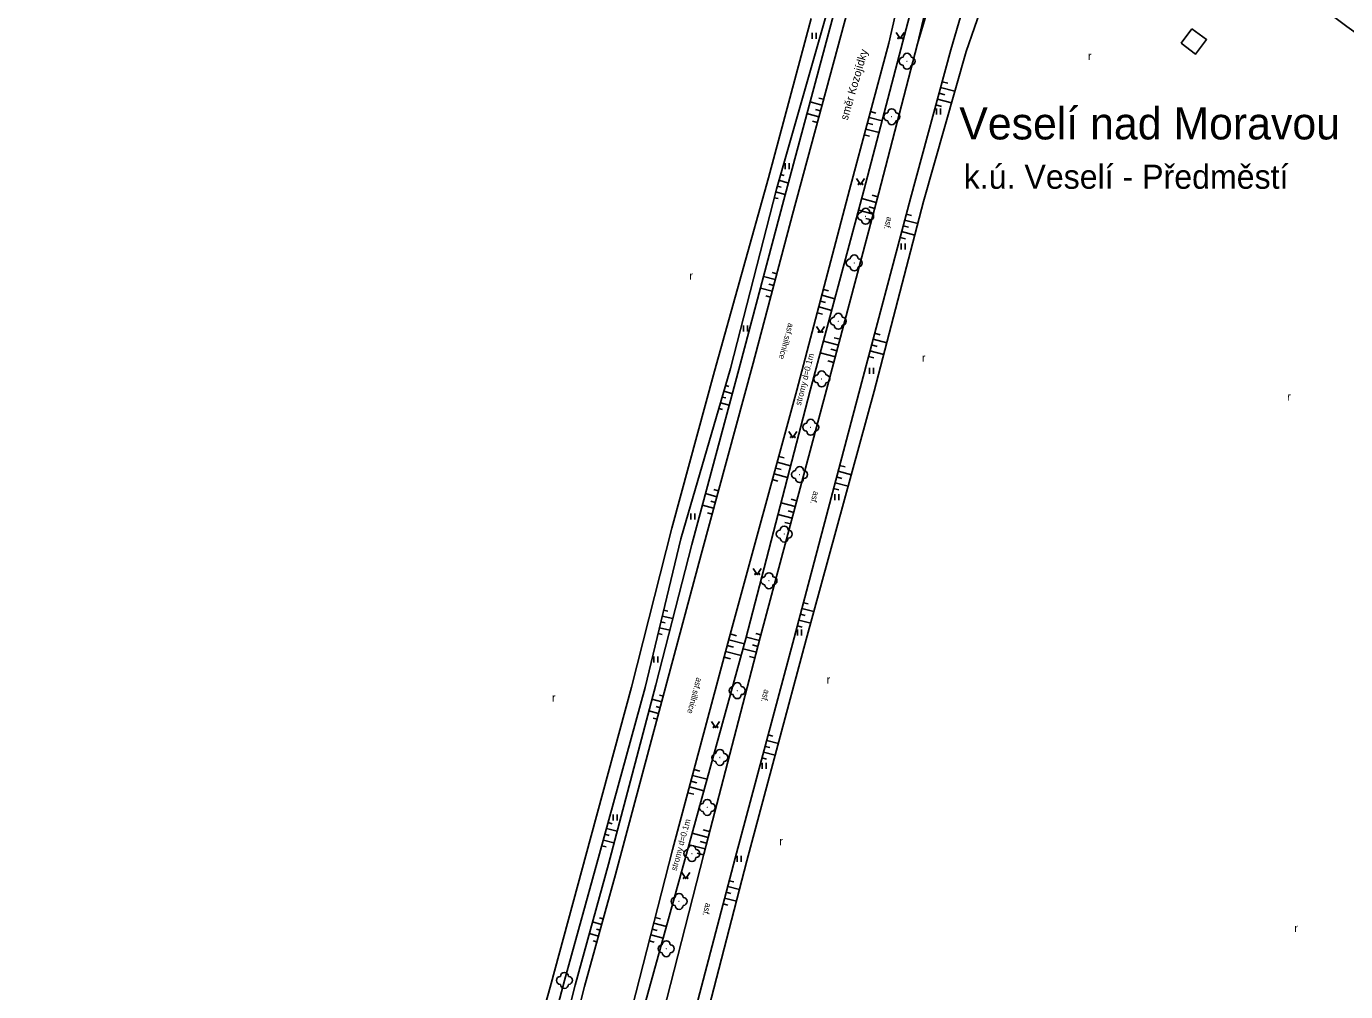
# Model space of a CAD drawing. Extents: x -544674 to -541478, y -1199076 to -1195527.
# Drawn here: x -543756.5 to -543591.7, y -1196374.7 to -1196254.1 of the extents above; entities that cross this region are included whole.
import ezdxf

# ---------------------------------------------------------------- set-up
doc = ezdxf.new("R2010")
doc.units = 0
for name, color, linetype in [('NÁZEV_K_Ú', 7, 'Continuous'), ('NÁZVY_SÍDEL_JEDNOTKY', 7, 'Continuous'), ('NÁZVY_ULIC_TOK_SMĚR', 7, 'Continuous'), ('POMOC_POPIS', 7, 'Continuous'), ('ROZHRANÍ_PLOCH', 7, 'Continuous'), ('VÝŠKOPIS', 7, 'Continuous'), ('ZELEŇ', 7, 'Continuous'), ('ZN_DOPLŇKOVÉ', 7, 'Continuous'), ('ZN_KULTUR', 7, 'Continuous')]:
    doc.layers.add(name, color=color, linetype=linetype)

msp = doc.modelspace()

# ---------------------------------------------------------------- linework, layer by layer
at = {"layer": 'ROZHRANÍ_PLOCH'}
for points in [[(-543629.61, -1196211.23), (-543629.95, -1196216.26), (-543630.32, -1196219.45), (-543630.07, -1196221.08), (-543630.92, -1196223.36), (-543631.5, -1196225.47), (-543628.07, -1196228.15), (-543629.23, -1196231.5), (-543631.98, -1196230.73), (-543633.42, -1196231.32), (-543635.29, -1196237.53), (-543641, -1196257.05)], [(-543648.76, -1196256.23), (-543643.4, -1196232.75), (-543642.94, -1196229.69), (-543640.86, -1196228.93), (-543638.55, -1196229.51), (-543637.58, -1196230.53)], [(-543645.18, -1196256.3), (-543638.82, -1196234.95), (-543637.58, -1196230.53)], [(-543653.82, -1196251.76), (-543660.81, -1196277.64), (-543665.73, -1196296.23), (-543672.23, -1196320.12), (-543676.49, -1196336.11), (-543682.93, -1196360.08), (-543686.78, -1196374.08), (-543690.8, -1196389.86)], [(-543713.94, -1196502.29), (-543709.96, -1196486.96), (-543703.04, -1196460.2), (-543696.91, -1196436.86), (-543688.3, -1196404.54), (-543682.23, -1196382.06), (-543675.78, -1196357.01), (-543668.72, -1196330.57), (-543660.24, -1196299.58), (-543653.67, -1196274.57), (-543648.76, -1196256.23)], [(-543710.32, -1196503.65), (-543705.94, -1196487.01), (-543699.25, -1196461.77), (-543693.35, -1196439.26), (-543685.35, -1196408.6), (-543678.38, -1196382.95), (-543671.9, -1196357.54), (-543664.83, -1196330.47), (-543656.54, -1196299.56), (-543650.01, -1196274.95), (-543645.18, -1196256.3)], [(-543706.53, -1196504.53), (-543702.52, -1196489.26), (-543695.52, -1196462.6), (-543689.68, -1196440.73), (-543681.35, -1196409.31), (-543674.39, -1196382.48), (-543667.96, -1196358.03), (-543660.58, -1196330.51), (-543652.53, -1196299.96), (-543646.07, -1196275.64), (-543641, -1196257.05)]]:
    msp.add_lwpolyline(points, dxfattribs=at)
at = {"layer": 'VÝŠKOPIS'}
for points in [[(-543647, -1196256.04), (-543641.13, -1196233.67), (-543640.54, -1196230.38)], [(-543645.18, -1196256.3), (-543639.99, -1196234.3), (-543639.01, -1196230.82), (-543639.52, -1196230.03)], [(-543656.57, -1196252.62), (-543662.82, -1196274.48), (-543668.53, -1196296.88), (-543674.74, -1196318.16), (-543679.23, -1196336.73), (-543684.9, -1196357.49), (-543689.3, -1196373.31), (-543693.03, -1196387.54), (-543697.13, -1196403.44), (-543700.81, -1196415.96), (-543706.15, -1196438.21), (-543711.55, -1196457.59), (-543716.52, -1196475.9), (-543718.99, -1196487.01), (-543723.6, -1196505.47), (-543727.55, -1196519.79), (-543731.43, -1196534.94), (-543734.91, -1196546.82), (-543740.91, -1196561.15), (-543746.57, -1196574.16), (-543754.01, -1196590.99), (-543756.54, -1196598.46)], [(-543655.56, -1196252.24), (-543661.88, -1196275.79), (-543667.34, -1196296.39), (-543673.37, -1196318.85), (-543677.88, -1196336.4), (-543683.81, -1196358.79), (-543687.96, -1196373.9), (-543691.68, -1196388.67), (-543695.88, -1196403.86), (-543699.42, -1196417.47), (-543704.89, -1196438.05), (-543710.23, -1196458.84), (-543714.8, -1196476.45), (-543717.94, -1196488.46), (-543722.17, -1196504.83), (-543726.47, -1196521.6), (-543730.21, -1196534.99), (-543734.23, -1196547.47), (-543745.4, -1196574.89), (-543750.67, -1196586.8), (-543755.95, -1196598.6)], [(-543712.43, -1196503.05), (-543708.6, -1196486.87), (-543701.78, -1196461.21), (-543695.71, -1196438.06), (-543687.01, -1196405.18), (-543680.92, -1196382.32), (-543674.04, -1196357.52), (-543666.62, -1196330.61), (-543658.6, -1196299.62), (-543651.87, -1196274.66), (-543647, -1196256.04)], [(-543642.09, -1196261.05), (-543641.38, -1196261.24)], [(-543642.49, -1196262.5), (-543641.78, -1196262.69)], [(-543642.29, -1196261.77), (-543640.52, -1196262.25)], [(-543657.12, -1196263.97), (-543658.6, -1196263.57)], [(-543656.92, -1196263.25), (-543657.52, -1196263.09)], [(-543642.88, -1196263.94), (-543642.18, -1196264.13)], [(-543642.68, -1196263.22), (-543640.93, -1196263.7)], [(-543657.51, -1196265.42), (-543658.99, -1196265.02)], [(-543657.71, -1196266.15), (-543658.3, -1196265.99)], [(-543657.31, -1196264.7), (-543657.91, -1196264.54)], [(-543651.24, -1196265.51), (-543649.59, -1196265.95)], [(-543651.05, -1196264.79), (-543650.39, -1196264.96)], [(-543651.83, -1196267.68), (-543651.16, -1196267.86)], [(-543651.63, -1196266.96), (-543649.97, -1196267.4)], [(-543651.44, -1196266.23), (-543650.78, -1196266.41)], [(-543662.3, -1196272.65), (-543661.83, -1196272.78)], [(-543662.71, -1196274.09), (-543662.23, -1196274.23)], [(-543662.5, -1196273.37), (-543661.32, -1196273.71)], [(-543663.09, -1196275.54), (-543662.61, -1196275.66)], [(-543662.91, -1196274.82), (-543661.7, -1196275.12)], [(-543650.33, -1196276.14), (-543652.14, -1196275.66)], [(-543650.13, -1196275.42), (-543650.86, -1196275.23)], [(-543650.71, -1196277.59), (-543652.53, -1196277.11)], [(-543650.52, -1196276.87), (-543651.25, -1196276.67)], [(-543646.59, -1196277.61), (-543645.93, -1196277.78)], [(-543650.9, -1196278.32), (-543651.63, -1196278.12)], [(-543646.98, -1196279.06), (-543646.32, -1196279.23)], [(-543646.79, -1196278.33), (-543645.14, -1196278.77)], [(-543647.36, -1196280.51), (-543646.7, -1196280.68)], [(-543647.17, -1196279.78), (-543645.51, -1196280.22)], [(-543662.96, -1196285.77), (-543664.42, -1196285.39)], [(-543662.77, -1196285.05), (-543663.35, -1196284.89)], [(-543663.35, -1196287.22), (-543664.81, -1196286.84)], [(-543663.15, -1196286.5), (-543663.74, -1196286.34)], [(-543656.94, -1196287.01), (-543656.29, -1196287.18)], [(-543663.54, -1196287.95), (-543664.12, -1196287.79)], [(-543657.51, -1196289.18), (-543655.9, -1196289.61)], [(-543657.32, -1196288.46), (-543656.67, -1196288.63)], [(-543657.13, -1196287.73), (-543655.51, -1196288.16)], [(-543657.7, -1196289.91), (-543657.06, -1196290.08)], [(-543650.54, -1196292.48), (-543649.85, -1196292.66)], [(-543655.05, -1196293.95), (-543656.94, -1196293.45)], [(-543654.86, -1196293.23), (-543655.61, -1196293.03)], [(-543650.93, -1196293.93), (-543650.24, -1196294.11)], [(-543650.73, -1196293.2), (-543649.01, -1196293.66)], [(-543655.44, -1196295.4), (-543657.33, -1196294.9)], [(-543655.24, -1196294.68), (-543656, -1196294.47)], [(-543651.31, -1196295.38), (-543650.62, -1196295.56)], [(-543651.12, -1196294.65), (-543649.39, -1196295.11)], [(-543655.63, -1196296.12), (-543656.39, -1196295.92)], [(-543669.15, -1196299), (-543668.74, -1196299.12)], [(-543669.57, -1196300.44), (-543669.14, -1196300.56)], [(-543669.36, -1196299.72), (-543668.32, -1196300.02)], [(-543669.99, -1196301.88), (-543669.55, -1196302.01)], [(-543669.78, -1196301.16), (-543668.7, -1196301.47)], [(-543662.71, -1196308.59), (-543661.04, -1196309.05)], [(-543662.51, -1196307.87), (-543661.85, -1196308.05)], [(-543654.91, -1196308.98), (-543654.24, -1196309.16)], [(-543663.1, -1196310.04), (-543661.42, -1196310.5)], [(-543662.9, -1196309.32), (-543662.23, -1196309.5)], [(-543655.29, -1196310.43), (-543654.63, -1196310.61)], [(-543655.1, -1196309.71), (-543653.44, -1196310.14)], [(-543670.07, -1196312.16), (-543670.63, -1196312.01)], [(-543663.3, -1196310.76), (-543662.62, -1196310.95)], [(-543655.67, -1196311.88), (-543655.02, -1196312.05)], [(-543655.48, -1196311.16), (-543653.84, -1196311.59)], [(-543670.66, -1196314.33), (-543672.06, -1196313.95)], [(-543670.26, -1196312.89), (-543671.67, -1196312.5)], [(-543670.46, -1196313.61), (-543671.02, -1196313.46)], [(-543660.45, -1196314.13), (-543662.23, -1196313.65)], [(-543660.25, -1196313.41), (-543660.97, -1196313.21)], [(-543670.85, -1196315.06), (-543671.41, -1196314.91)], [(-543660.84, -1196315.58), (-543662.61, -1196315.1)], [(-543660.64, -1196314.86), (-543661.35, -1196314.66)], [(-543661.03, -1196316.3), (-543661.74, -1196316.11)], [(-543676.89, -1196327.07), (-543676.36, -1196327.2)], [(-543659.62, -1196326.86), (-543658.13, -1196327.25)], [(-543659.43, -1196326.13), (-543658.83, -1196326.29)], [(-543677.25, -1196328.53), (-543676.72, -1196328.66)], [(-543677.07, -1196327.8), (-543675.75, -1196328.12)], [(-543660, -1196328.31), (-543658.53, -1196328.7)], [(-543659.81, -1196327.58), (-543659.22, -1196327.74)], [(-543677.6, -1196329.99), (-543677.08, -1196330.11)], [(-543677.42, -1196329.26), (-543676.13, -1196329.57)], [(-543668.58, -1196330.04), (-543667.79, -1196330.26)], [(-543664.93, -1196330.86), (-543666.57, -1196330.43)], [(-543664.74, -1196330.13), (-543665.4, -1196329.96)], [(-543660.19, -1196329.04), (-543659.61, -1196329.19)], [(-543668.97, -1196331.49), (-543668.18, -1196331.7)], [(-543668.77, -1196330.77), (-543666.81, -1196331.29)], [(-543665.31, -1196332.31), (-543666.97, -1196331.88)], [(-543665.12, -1196331.59), (-543665.78, -1196331.41)], [(-543669.35, -1196332.94), (-543668.57, -1196333.15)], [(-543669.16, -1196332.22), (-543667.21, -1196332.74)], [(-543665.5, -1196333.04), (-543666.17, -1196332.86)], [(-543677.14, -1196338.52), (-543678.36, -1196338.2)], [(-543676.94, -1196337.8), (-543677.43, -1196337.67)], [(-543677.53, -1196339.97), (-543678.74, -1196339.65)], [(-543677.33, -1196339.25), (-543677.82, -1196339.12)], [(-543677.72, -1196340.7), (-543678.21, -1196340.57)], [(-543664.02, -1196343.35), (-543662.57, -1196343.74)], [(-543663.83, -1196342.63), (-543663.25, -1196342.79)], [(-543664.41, -1196344.8), (-543662.96, -1196345.19)], [(-543664.22, -1196344.08), (-543663.64, -1196344.23)], [(-543664.61, -1196345.53), (-543664.03, -1196345.68)], [(-543673.49, -1196348.43), (-543672.76, -1196348.62)], [(-543673.29, -1196347.7), (-543671.47, -1196348.19)], [(-543673.1, -1196346.98), (-543672.37, -1196347.17)], [(-543673.87, -1196349.88), (-543673.15, -1196350.07)], [(-543673.68, -1196349.15), (-543671.87, -1196349.64)], [(-543684.24, -1196355.06), (-543683.71, -1196355.2)], [(-543684.04, -1196354.34), (-543682.73, -1196354.69)], [(-543683.84, -1196353.61), (-543683.32, -1196353.76)], [(-543671.35, -1196355.45), (-543673.33, -1196354.94)], [(-543671.17, -1196354.73), (-543671.95, -1196354.52)], [(-543684.63, -1196356.51), (-543684.1, -1196356.65)], [(-543684.43, -1196355.78), (-543683.11, -1196356.14)], [(-543671.73, -1196356.9), (-543673.73, -1196356.38)], [(-543671.54, -1196356.18), (-543672.34, -1196355.97)], [(-543671.92, -1196357.63), (-543672.73, -1196357.43)], [(-543668.89, -1196361.58), (-543667.43, -1196361.97)], [(-543668.7, -1196360.86), (-543668.12, -1196361.01)], [(-543669.28, -1196363.04), (-543667.8, -1196363.42)], [(-543669.09, -1196362.31), (-543668.5, -1196362.46)], [(-543669.47, -1196363.76), (-543668.88, -1196363.92)], [(-543684.65, -1196366.33), (-543685.79, -1196366.01)], [(-543684.45, -1196365.61), (-543684.91, -1196365.48)], [(-543678.14, -1196366.18), (-543676.55, -1196366.59)], [(-543677.95, -1196365.45), (-543677.31, -1196365.62)], [(-543685.05, -1196367.77), (-543686.19, -1196367.46)], [(-543684.85, -1196367.05), (-543685.31, -1196366.93)], [(-543678.7, -1196368.36), (-543678.08, -1196368.52)], [(-543678.51, -1196367.63), (-543676.96, -1196368.03)], [(-543678.33, -1196366.9), (-543677.7, -1196367.07)], [(-543685.24, -1196368.5), (-543685.7, -1196368.37)]]:
    msp.add_lwpolyline(points, dxfattribs=at)
at = {"layer": 'ZELEŇ'}
for points in [[(-543639.11, -1196257.26), (-543632.85, -1196239.24), (-543621.65, -1196232.92), (-543606.18, -1196243.1), (-543591.51, -1196254.16), (-543561.63, -1196275.43), (-543526.47, -1196299.35), (-543510.16, -1196310.49)], [(-543658.48, -1196253.14), (-543663.79, -1196273.04), (-543670.55, -1196297.23), (-543675.87, -1196316.82), (-543680.91, -1196336.7), (-543685.97, -1196355.25), (-543691.1, -1196374.18), (-543694.38, -1196385.9)], [(-543688.28, -1196527.59), (-543702.87, -1196517.4), (-543703.99, -1196511.08), (-543704.31, -1196506.02), (-543700.55, -1196489.23), (-543693.87, -1196463.75), (-543688.06, -1196442.12), (-543679.82, -1196410.33), (-543672.82, -1196382.86), (-543666.5, -1196358.38), (-543659.09, -1196330.75), (-543650.58, -1196299.71), (-543644.42, -1196276.01), (-543639.11, -1196257.26)]]:
    msp.add_lwpolyline(points, dxfattribs=at)
for centre in [(-543646.48, -1196258.5), (-543648.4, -1196265.43), (-543651.66, -1196277.86), (-543653.08, -1196283.69), (-543655.08, -1196290.97), (-543657.15, -1196298.17), (-543658.52, -1196304.21), (-543659.91, -1196310.12), (-543661.84, -1196317.56), (-543663.74, -1196323.4), (-543667.7, -1196337.12), (-543669.88, -1196345.47), (-543671.46, -1196351.7), (-543673.38, -1196357.48), (-543674.97, -1196363.45), (-543676.58, -1196369.36), (-543689.3, -1196373.31)]:
    msp.add_circle(centre, 0.0005, dxfattribs=at)
for centre, start, end in [((-543646.48, -1196258), 0, 179.99999), ((-543646.98, -1196258.5), 89.99999, 269.99999), ((-543646.48, -1196259), 179.99999, 359.99999), ((-543645.98, -1196258.5), 270, 89.99999), ((-543648.4, -1196264.93), 0, 179.99999), ((-543648.9, -1196265.43), 89.99999, 269.99999), ((-543648.4, -1196265.93), 179.99999, 359.99999), ((-543647.9, -1196265.43), 270, 89.99999), ((-543652.16, -1196277.86), 89.99999, 269.99999), ((-543651.66, -1196277.36), 0, 179.99999), ((-543651.16, -1196277.86), 270, 89.99999), ((-543651.66, -1196278.36), 179.99999, 359.99999), ((-543653.58, -1196283.69), 89.99999, 269.99999), ((-543653.08, -1196283.19), 0, 179.99999), ((-543653.08, -1196284.19), 179.99999, 359.99999), ((-543652.58, -1196283.69), 270, 89.99999), ((-543655.58, -1196290.97), 89.99999, 269.99999), ((-543655.08, -1196290.47), 0, 179.99999), ((-543654.58, -1196290.97), 270, 89.99999), ((-543655.08, -1196291.47), 179.99999, 359.99999), ((-543657.15, -1196297.67), 0, 179.99999), ((-543657.65, -1196298.17), 89.99999, 269.99999), ((-543657.15, -1196298.67), 179.99999, 359.99999), ((-543656.65, -1196298.17), 270, 89.99999), ((-543659.02, -1196304.21), 89.99999, 269.99999), ((-543658.52, -1196303.71), 0, 179.99999), ((-543658.02, -1196304.21), 270, 89.99999), ((-543658.52, -1196304.71), 179.99999, 359.99999), ((-543660.41, -1196310.12), 89.99999, 269.99999), ((-543659.91, -1196309.62), 0, 179.99999), ((-543659.91, -1196310.62), 179.99999, 359.99999), ((-543659.41, -1196310.12), 270, 89.99999), ((-543662.34, -1196317.56), 89.99999, 269.99999), ((-543661.84, -1196317.06), 0, 179.99999), ((-543661.34, -1196317.56), 270, 89.99999), ((-543661.84, -1196318.06), 179.99999, 359.99999), ((-543664.24, -1196323.4), 89.99999, 269.99999), ((-543663.74, -1196322.9), 0, 179.99999), ((-543663.24, -1196323.4), 270, 89.99999), ((-543663.74, -1196323.9), 179.99999, 359.99999), ((-543668.2, -1196337.12), 89.99999, 269.99999), ((-543667.7, -1196336.62), 0, 179.99999), ((-543667.2, -1196337.12), 270, 89.99999), ((-543667.7, -1196337.62), 179.99999, 359.99999), ((-543670.38, -1196345.47), 89.99999, 269.99999), ((-543669.88, -1196344.97), 0, 179.99999), ((-543669.38, -1196345.47), 270, 89.99999), ((-543669.88, -1196345.97), 179.99999, 359.99999), ((-543671.96, -1196351.7), 89.99999, 269.99999), ((-543671.46, -1196351.2), 0, 179.99999), ((-543670.96, -1196351.7), 270, 89.99999), ((-543671.46, -1196352.2), 179.99999, 359.99999), ((-543673.38, -1196356.98), 0, 179.99999), ((-543673.88, -1196357.48), 89.99999, 269.99999), ((-543673.38, -1196357.98), 179.99999, 359.99999), ((-543672.88, -1196357.48), 270, 89.99999), ((-543675.47, -1196363.45), 89.99999, 269.99999), ((-543674.97, -1196362.95), 0, 179.99999), ((-543674.47, -1196363.45), 270, 89.99999), ((-543674.97, -1196363.95), 179.99999, 359.99999), ((-543676.58, -1196368.86), 0, 179.99999), ((-543677.08, -1196369.36), 89.99999, 269.99999), ((-543676.58, -1196369.86), 179.99999, 359.99999), ((-543676.08, -1196369.36), 270, 89.99999), ((-543689.8, -1196373.31), 89.99999, 269.99999), ((-543689.3, -1196372.81), 0, 179.99999), ((-543688.8, -1196373.31), 270, 89.99999), ((-543689.3, -1196373.81), 179.99999, 359.99999)]:
    msp.add_arc(centre, 0.5, start, end, dxfattribs=at)
at = {"layer": 'ZN_DOPLŇKOVÉ'}
for points in [[(-543610.88, -1196254.43), (-543609.06, -1196255.79), (-543610.43, -1196257.6), (-543612.25, -1196256.24)], [(-543612.25, -1196256.24), (-543610.88, -1196254.43)]]:
    msp.add_lwpolyline(points, dxfattribs=at)
at = {"layer": 'ZN_KULTUR'}
for p, q in [((-543658.36, -1196255.685), (-543658.36, -1196254.935)), ((-543657.86, -1196255.685), (-543657.86, -1196254.935)), ((-543642.82, -1196265.165), (-543642.82, -1196264.415)), ((-543642.32, -1196265.165), (-543642.32, -1196264.415)), ((-543661.73, -1196271.965), (-543661.73, -1196271.215)), ((-543661.23, -1196271.965), (-543661.23, -1196271.215)), ((-543647.23, -1196281.995), (-543647.23, -1196281.245)), ((-543646.73, -1196281.995), (-543646.73, -1196281.245)), ((-543666.93, -1196292.245), (-543666.93, -1196291.495)), ((-543666.43, -1196292.245), (-543666.43, -1196291.495)), ((-543651.17, -1196297.555), (-543651.17, -1196296.805)), ((-543650.67, -1196297.555), (-543650.67, -1196296.805)), ((-543655.53, -1196313.315), (-543655.53, -1196312.565)), ((-543655.03, -1196313.315), (-543655.03, -1196312.565)), ((-543673.5, -1196315.725), (-543673.5, -1196314.975)), ((-543673, -1196315.725), (-543673, -1196314.975)), ((-543660.17, -1196330.235), (-543660.17, -1196329.485)), ((-543659.67, -1196330.235), (-543659.67, -1196329.485)), ((-543678.11, -1196333.605), (-543678.11, -1196332.855)), ((-543677.61, -1196333.605), (-543677.61, -1196332.855)), ((-543664.59, -1196346.885), (-543664.59, -1196346.135)), ((-543664.09, -1196346.885), (-543664.09, -1196346.135)), ((-543683.22, -1196353.335), (-543683.22, -1196352.585)), ((-543682.72, -1196353.335), (-543682.72, -1196352.585)), ((-543667.71, -1196358.505), (-543667.71, -1196357.755)), ((-543667.21, -1196358.505), (-543667.21, -1196357.755))]:
    msp.add_line(p, q, dxfattribs=at)
for points in [[(-543647.85, -1196254.92), (-543647.35, -1196255.67), (-543646.85, -1196254.92)], [(-543652.81, -1196273.15), (-543652.31, -1196273.9), (-543651.81, -1196273.15)], [(-543657.79, -1196291.62), (-543657.29, -1196292.37), (-543656.79, -1196291.62)], [(-543661.26, -1196304.76), (-543660.76, -1196305.51), (-543660.26, -1196304.76)], [(-543665.71, -1196321.86), (-543665.21, -1196322.61), (-543664.71, -1196321.86)], [(-543670.91, -1196340.98), (-543670.41, -1196341.73), (-543669.91, -1196340.98)], [(-543674.65, -1196359.84), (-543674.15, -1196360.59), (-543673.65, -1196359.84)]]:
    msp.add_lwpolyline(points, dxfattribs=at)
for centre in [(-543647.6, -1196255.62), (-543647.1, -1196255.62), (-543652.56, -1196273.85), (-543652.06, -1196273.85), (-543657.54, -1196292.32), (-543657.04, -1196292.32), (-543661.01, -1196305.46), (-543660.51, -1196305.46), (-543665.46, -1196322.56), (-543664.96, -1196322.56), (-543670.66, -1196341.68), (-543670.16, -1196341.68), (-543674.4, -1196360.54), (-543673.9, -1196360.54)]:
    msp.add_circle(centre, 0.05, dxfattribs=at)

# ---------------------------------------------------------------- texts
at = {"layer": 'NÁZEV_K_Ú'}
msp.add_text('k.ú. Veselí - Předměstí', height=3, dxfattribs=at).set_placement((-543639.4, -1196274.42))
at = {"layer": 'NÁZVY_SÍDEL_JEDNOTKY'}
msp.add_text('Veselí nad Moravou', height=4, dxfattribs=at).set_placement((-543639.96, -1196268.26))
at = {"layer": 'NÁZVY_ULIC_TOK_SMĚR'}
msp.add_text('směr Kozojídky', height=1, rotation=73.76998, dxfattribs=at).set_placement((-543653.92, -1196265.94))
at = {"layer": 'POMOC_POPIS'}
for s, rotation, p in [('asf.', 255.13961, (-543648.97, -1196277.86)), ('asf.sillnice', 254.93955, (-543661.32, -1196291.14)), ('asf.', 255.16409, (-543658.17, -1196312.14)), ('asf.sillnice', 255.08196, (-543672.79, -1196335.42)), ('asf.', 255.16685, (-543664.33, -1196336.91)), ('asf.', 255.6935, (-543671.65, -1196363.59))]:
    msp.add_text(s, height=0.75, rotation=rotation, dxfattribs=at).set_placement(p)
at = {"layer": 'ZELEŇ'}
for rotation, p in [(75.49057, (-543659.76, -1196301.54)), (74.49496, (-543675.3, -1196359.69))]:
    msp.add_text('stromy d=0.1m', height=0.75, rotation=rotation, dxfattribs=at).set_placement(p)
at = {"layer": 'ZN_KULTUR'}
for p in [(-543623.868, -1196258.332), (-543673.688, -1196285.782), (-543644.628, -1196296.032), (-543598.988, -1196300.882), (-543656.528, -1196336.242), (-543690.858, -1196338.482), (-543662.438, -1196356.422), (-543598.078, -1196367.272)]:
    msp.add_text('r', height=1, dxfattribs=at).set_placement(p)

doc.saveas('drawing.dxf')
